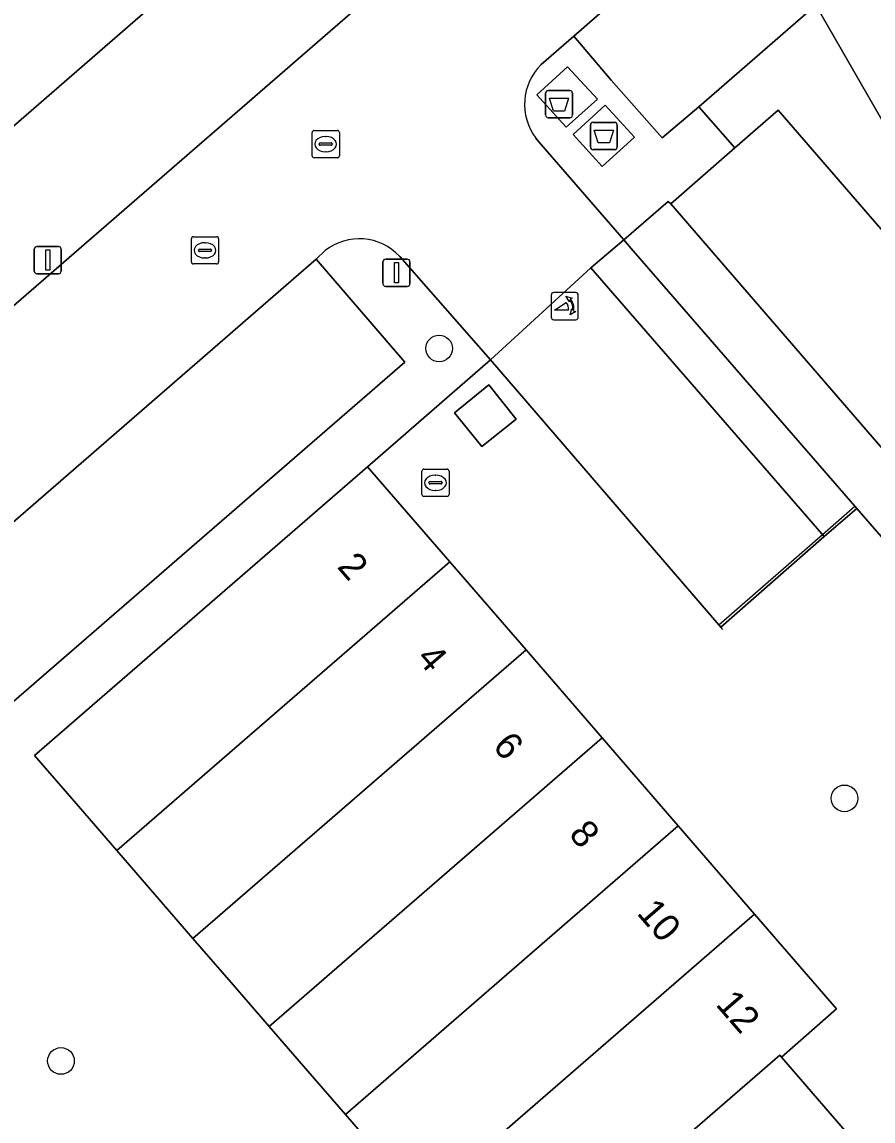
# Model space of a CAD drawing. Extents: x 156661 to 157576, y 383570 to 384425.
# Drawn here: x 156892.44 to 156923.71, y 384251.22 to 384291.58 of the extents above; entities that cross this region are included whole.
import ezdxf

# ---------------------------------------------------------------- set-up
doc = ezdxf.new("R2010")
doc.units = 0
for name, color, linetype in [('IMGEO_Afval_apart_plaats', 7, 'Continuous'), ('IMGEO_Berm_open', 7, 'Continuous'), ('IMGEO_Boom', 7, 'Continuous'), ('IMGEO_Brandkraan', 7, 'Continuous'), ('IMGEO_Groenvoorziening', 7, 'Continuous'), ('IMGEO_Kolk', 7, 'Continuous'), ('IMGEO_Lichtmast', 7, 'Continuous'), ('IMGEO_Lijnafwatering', 7, 'Continuous'), ('IMGEO_Loofbos', 7, 'Continuous'), ('IMGEO_Muur', 7, 'Continuous'), ('IMGEO_Pand', 7, 'Continuous'), ('IMGEO_Pand_nummerreeks', 7, 'Continuous'), ('IMGEO_Parkeervlak_open', 7, 'Continuous'), ('IMGEO_Poller', 7, 'Continuous'), ('IMGEO_Rijbaan_lokaal_open', 7, 'Continuous'), ('IMGEO_Terreindeel_gesloten', 7, 'Continuous'), ('IMGEO_Voetpad_gesloten', 7, 'Continuous'), ('IMGEO_Voetpad_halfverhard', 7, 'Continuous'), ('IMGEO_Voetpad_open', 7, 'Continuous')]:
    doc.layers.add(name, color=color, linetype=linetype)

msp = doc.modelspace()

# ---------------------------------------------------------------- linework, layer by layer
at = {"layer": 'IMGEO_Afval_apart_plaats'}
for p, q in [((156911.678, 384288.16), (156911.678, 384288.96)), ((156911.678, 384288.96), (156911.678, 384288.16)), ((156911.778, 384289.06), (156912.568, 384289.06)), ((156912.568, 384289.06), (156911.778, 384289.06)), ((156912.668, 384288.96), (156912.668, 384288.16)), ((156912.668, 384288.16), (156912.668, 384288.96)), ((156912.568, 384288.06), (156911.778, 384288.06)), ((156911.778, 384288.06), (156912.568, 384288.06)), ((156913.324, 384286.99), (156913.324, 384287.79)), ((156913.324, 384287.79), (156913.324, 384286.99)), ((156913.424, 384287.89), (156914.214, 384287.89)), ((156914.214, 384287.89), (156913.424, 384287.89)), ((156914.314, 384287.79), (156914.314, 384286.99)), ((156914.314, 384286.99), (156914.314, 384287.79)), ((156914.214, 384286.89), (156913.424, 384286.89)), ((156913.424, 384286.89), (156914.214, 384286.89))]:
    msp.add_line(p, q, dxfattribs=at)
for points in [[(156911.821, 384288.774), (156912.525, 384288.774), (156912.376, 384288.304), (156911.97, 384288.304), (156911.821, 384288.774)], [(156913.467, 384287.604), (156914.171, 384287.604), (156914.022, 384287.134), (156913.616, 384287.134), (156913.467, 384287.604)]]:
    msp.add_lwpolyline(points, dxfattribs=at)
for centre, start, end in [((156911.778, 384288.96), 90, 180), ((156911.778, 384288.96), 90, 180), ((156912.568, 384288.96), 0, 90), ((156912.568, 384288.96), 360, 90), ((156911.778, 384288.16), 180, 270), ((156911.778, 384288.16), 180, 270), ((156912.568, 384288.16), 270, 0), ((156912.568, 384288.16), 270, 0), ((156913.424, 384287.79), 90, 180), ((156913.424, 384287.79), 90, 180), ((156914.214, 384287.79), 0, 90), ((156914.214, 384287.79), 360, 90), ((156913.424, 384286.99), 180, 270), ((156913.424, 384286.99), 180, 270), ((156914.214, 384286.99), 270, 0), ((156914.214, 384286.99), 270, 0)]:
    msp.add_arc(centre, 0.1, start, end, dxfattribs=at)
at = {"layer": 'IMGEO_Berm_open'}
for points in [[(156918.639, 384286.952), (156917.316, 384288.456), (156915.965, 384287.32), (156914.093, 384289.439), (156912.712, 384291.056), (156911.517, 384290.014)], [(156911.321, 384287.31), (156911.436, 384287.174), (156914.55, 384283.577), (156916.18, 384284.984), (156916.278, 384284.895), (156918.639, 384286.952)]]:
    msp.add_lwpolyline(points, dxfattribs=at)
for points in [[(156912.438, 384287.717), (156911.358, 384288.902), (156912.49, 384289.934), (156913.587, 384288.738)], [(156913.764, 384286.264), (156912.693, 384287.438), (156913.874, 384288.516), (156914.945, 384287.342)]]:
    msp.add_lwpolyline(points, close=True, dxfattribs=at)
msp.add_arc((156912.964, 384288.55), 2.058, 134.6668, 217.0415, dxfattribs=at)
at = {"layer": 'IMGEO_Boom'}
for centre in [(156907.767, 384279.588), (156922.662, 384263.067), (156893.873, 384253.424)]:
    msp.add_circle(centre, 0.489, dxfattribs=at)
at = {"layer": 'IMGEO_Brandkraan'}
for p, q in [((156907.134, 384274.229), (156907.134, 384275.081)), ((156907.209, 384275.155), (156908.061, 384275.155)), ((156908.135, 384275.081), (156908.135, 384274.229)), ((156907.393, 384274.649), (156907.393, 384274.661)), ((156907.831, 384274.612), (156907.433, 384274.612)), ((156907.436, 384274.698), (156907.834, 384274.698)), ((156907.622, 384274.935), (156907.647, 384274.935)), ((156907.877, 384274.661), (156907.877, 384274.649)), ((156907.645, 384274.375), (156907.62, 384274.375)), ((156908.061, 384274.155), (156907.209, 384274.155))]:
    msp.add_line(p, q, dxfattribs=at)
for points in [[(156907.134, 384274.229), (156907.134, 384275.081)], [(156907.209, 384275.155), (156908.061, 384275.155)], [(156908.135, 384275.081), (156908.135, 384274.229)], [(156908.061, 384274.155), (156907.209, 384274.155)]]:
    msp.add_lwpolyline(points, dxfattribs=at)
for centre, radius, start, end in [((156907.211, 384275.079), 0.0765, 91.552, 178.448), ((156907.211, 384275.079), 0.0765, 91.552, 178.448), ((156908.059, 384275.079), 0.0765, 1.552, 88.448), ((156908.059, 384275.079), 0.0765, 1.552, 88.448), ((156907.433, 384274.658), 0.0403, 85.8775, 175.7526), ((156907.43, 384274.648), 0.0366, 178.938, 274.7102), ((156907.834, 384274.655), 0.043, 264.8664, 352.4533), ((156907.838, 384274.66), 0.0386, 1.7309, 96.639), ((156907.211, 384274.231), 0.0765, 181.552, 268.448), ((156907.211, 384274.231), 0.0765, 181.552, 268.448), ((156908.059, 384274.231), 0.0765, 271.552, 358.448), ((156908.059, 384274.231), 0.0765, 271.552, 358.448)]:
    msp.add_arc(centre, radius, start, end, dxfattribs=at)
for centre, major_axis, ratio, start_param, end_param in [((156907.621, 384274.655), (-0.387, 0.002), 0.722429, 4.712389, 7.853982), ((156907.646, 384274.655), (-0.39, 0.002), 0.717154, 1.570796, 4.712389)]:
    msp.add_ellipse(centre, major_axis=major_axis, ratio=ratio, start_param=start_param, end_param=end_param, dxfattribs=at)
at = {"layer": 'IMGEO_Groenvoorziening'}
for points in [[(156865.122, 384390.789), (156837.527, 384313.347), (156838.99, 384312.851), (156833.811, 384298.198), (156840.64, 384289.505), (156842.92, 384291.312), (156846.616, 384294.022), (156852.753, 384298.627), (156876.187, 384267.345), (156877.608, 384268.578), (156874.981, 384271.762), (156881.088, 384277.119), (156880.566, 384277.726), (156916.164, 384308.614), (156919.449, 384304.847), (156920.779, 384306.033), (156933.486, 384317.366), (156931.893, 384319.271)], [(156924.213, 384287.669), (156921.611, 384292.197), (156917.316, 384288.456), (156918.639, 384286.952), (156920.225, 384288.334), (156929.811, 384277.257)], [(156903.581, 384283.18), (156903.248, 384282.862), (156906.505, 384279.09), (156884.305, 384259.85), (156881.05, 384263.616), (156879.806, 384262.53), (156939.02, 384183.696)], [(156905.709, 384249.86), (156904.328, 384251.453), (156902.944, 384253.05), (156901.526, 384254.688), (156900.121, 384256.309), (156898.723, 384257.922), (156897.327, 384259.534), (156895.921, 384261.156), (156894.513, 384262.782), (156892.903, 384264.64), (156905.142, 384275.238), (156909.656, 384279.17), (156906.319, 384282.966)]]:
    msp.add_lwpolyline(points, dxfattribs=at)
msp.add_arc((156904.835, 384281.596), 2.02, 42.6948, 128.3669, dxfattribs=at)
at = {"layer": 'IMGEO_Kolk'}
for p, q in [((156903.101, 384286.665), (156903.101, 384287.517)), ((156903.176, 384287.591), (156904.028, 384287.591)), ((156904.102, 384287.517), (156904.102, 384286.665)), ((156903.36, 384287.085), (156903.36, 384287.097)), ((156903.403, 384287.134), (156903.801, 384287.134)), ((156903.589, 384287.371), (156903.614, 384287.371)), ((156903.844, 384287.097), (156903.844, 384287.085)), ((156903.798, 384287.048), (156903.4, 384287.048)), ((156903.612, 384286.811), (156903.587, 384286.811)), ((156904.028, 384286.591), (156903.176, 384286.591)), ((156898.665, 384282.764), (156898.665, 384283.616)), ((156898.74, 384283.69), (156899.592, 384283.69)), ((156899.153, 384283.47), (156899.178, 384283.47)), ((156899.666, 384283.616), (156899.666, 384282.764)), ((156898.924, 384283.184), (156898.924, 384283.196)), ((156899.362, 384283.147), (156898.964, 384283.147)), ((156898.967, 384283.233), (156899.365, 384283.233)), ((156899.408, 384283.196), (156899.408, 384283.184)), ((156899.592, 384282.69), (156898.74, 384282.69)), ((156899.176, 384282.91), (156899.151, 384282.91))]:
    msp.add_line(p, q, dxfattribs=at)
for points in [[(156903.101, 384286.665), (156903.101, 384287.517)], [(156903.176, 384287.591), (156904.028, 384287.591)], [(156904.102, 384287.517), (156904.102, 384286.665)], [(156904.028, 384286.591), (156903.176, 384286.591)], [(156898.665, 384282.764), (156898.665, 384283.616)], [(156898.74, 384283.69), (156899.592, 384283.69)], [(156899.666, 384283.616), (156899.666, 384282.764)], [(156899.592, 384282.69), (156898.74, 384282.69)]]:
    msp.add_lwpolyline(points, dxfattribs=at)
for centre, radius, start, end in [((156903.178, 384287.515), 0.0765, 91.552, 178.448), ((156903.178, 384287.515), 0.0765, 91.552, 178.448), ((156904.026, 384287.515), 0.0765, 1.552, 88.448), ((156904.026, 384287.515), 0.0765, 1.552, 88.448), ((156903.4, 384287.094), 0.0403, 85.8775, 175.7526), ((156903.805, 384287.096), 0.0386, 1.7309, 96.639), ((156903.397, 384287.084), 0.0366, 178.938, 274.7102), ((156903.801, 384287.091), 0.043, 264.8664, 352.4533), ((156903.178, 384286.667), 0.0765, 181.552, 268.448), ((156903.178, 384286.667), 0.0765, 181.552, 268.448), ((156904.026, 384286.667), 0.0765, 271.552, 358.448), ((156904.026, 384286.667), 0.0765, 271.552, 358.448), ((156898.742, 384283.614), 0.0765, 91.552, 178.448), ((156898.742, 384283.614), 0.0765, 91.552, 178.448), ((156899.59, 384283.614), 0.0765, 1.552, 88.448), ((156899.59, 384283.614), 0.0765, 1.552, 88.448), ((156898.964, 384283.193), 0.0403, 85.8775, 175.7526), ((156898.961, 384283.183), 0.0366, 178.938, 274.7102), ((156899.365, 384283.19), 0.043, 264.8664, 352.4533), ((156899.369, 384283.195), 0.0386, 1.7309, 96.639), ((156898.742, 384282.766), 0.0765, 181.552, 268.448), ((156898.742, 384282.766), 0.0765, 181.552, 268.448), ((156899.59, 384282.766), 0.0765, 271.552, 358.448), ((156899.59, 384282.766), 0.0765, 271.552, 358.448)]:
    msp.add_arc(centre, radius, start, end, dxfattribs=at)
for centre, major_axis, ratio, start_param, end_param in [((156903.588, 384287.091), (-0.387, 0.002), 0.722429, 4.712389, 7.853982), ((156903.613, 384287.091), (-0.39, 0.002), 0.717154, 1.570796, 4.712389), ((156899.152, 384283.19), (-0.387, 0.002), 0.722429, 4.712389, 7.853982), ((156899.177, 384283.19), (-0.39, 0.002), 0.717154, 1.570796, 4.712389)]:
    msp.add_ellipse(centre, major_axis=major_axis, ratio=ratio, start_param=start_param, end_param=end_param, dxfattribs=at)
at = {"layer": 'IMGEO_Lichtmast'}
for p, q in [((156892.891, 384282.431), (156892.891, 384283.231)), ((156892.891, 384283.231), (156892.891, 384282.431)), ((156892.991, 384283.331), (156893.781, 384283.331)), ((156893.781, 384283.331), (156892.991, 384283.331)), ((156893.881, 384283.231), (156893.881, 384282.431)), ((156893.881, 384282.431), (156893.881, 384283.231)), ((156905.704, 384281.967), (156905.704, 384282.767)), ((156905.704, 384282.767), (156905.704, 384281.967)), ((156905.804, 384282.867), (156906.594, 384282.867)), ((156906.594, 384282.867), (156905.804, 384282.867)), ((156906.694, 384282.767), (156906.694, 384281.967)), ((156906.694, 384281.967), (156906.694, 384282.767)), ((156893.781, 384282.331), (156892.991, 384282.331)), ((156892.991, 384282.331), (156893.781, 384282.331)), ((156906.594, 384281.867), (156905.804, 384281.867)), ((156905.804, 384281.867), (156906.594, 384281.867))]:
    msp.add_line(p, q, dxfattribs=at)
for points in [[(156893.311, 384283.206), (156893.461, 384283.206), (156893.461, 384282.456), (156893.311, 384282.456), (156893.311, 384283.206)], [(156906.124, 384282.742), (156906.274, 384282.742), (156906.274, 384281.992), (156906.124, 384281.992), (156906.124, 384282.742)]]:
    msp.add_lwpolyline(points, dxfattribs=at)
for centre, start, end in [((156892.991, 384283.231), 90, 180), ((156892.991, 384283.231), 90, 180), ((156893.781, 384283.231), 0, 90), ((156893.781, 384283.231), 360, 90), ((156905.804, 384282.767), 90, 180), ((156905.804, 384282.767), 90, 180), ((156906.594, 384282.767), 0, 90), ((156906.594, 384282.767), 360, 90), ((156892.991, 384282.431), 180, 270), ((156892.991, 384282.431), 180, 270), ((156893.781, 384282.431), 270, 0), ((156893.781, 384282.431), 270, 0), ((156905.804, 384281.967), 180, 270), ((156905.804, 384281.967), 180, 270), ((156906.594, 384281.967), 270, 0), ((156906.594, 384281.967), 270, 0)]:
    msp.add_arc(centre, 0.1, start, end, dxfattribs=at)
at = {"layer": 'IMGEO_Lijnafwatering'}
msp.add_lwpolyline([(156918.044, 384269.439), (156921.85, 384272.758), (156923.04, 384273.795)], dxfattribs=at)
at = {"layer": 'IMGEO_Loofbos'}
msp.add_lwpolyline([(156925.888, 384305.399), (156923.23, 384303.234), (156924.705, 384301.55), (156920.266, 384297.637), (156922.327, 384295.29), (156923.556, 384293.891), (156921.611, 384292.197), (156924.213, 384287.669), (156934.032, 384281.434), (156940.187, 384279.465), (156946.464, 384285.343), (156940.124, 384291.277), (156935.757, 384295.859)], dxfattribs=at)
at = {"layer": 'IMGEO_Muur'}
for points in [[(156923.04, 384273.795), (156914.83, 384283.252)], [(156909.656, 384279.17), (156905.142, 384275.238)], [(156918.044, 384269.439), (156909.656, 384279.17)], [(156923.11, 384273.714), (156923.04, 384273.795)], [(156924.923, 384271.172), (156925.147, 384271.369), (156923.11, 384273.714)], [(156918.114, 384269.357), (156918.044, 384269.439)], [(156918.189, 384269.271), (156918.114, 384269.357)]]:
    msp.add_lwpolyline(points, dxfattribs=at)
at = {"layer": 'IMGEO_Pand'}
for points in [[(156895.921, 384261.156), (156908.162, 384271.749), (156905.142, 384275.238), (156892.903, 384264.64), (156894.513, 384262.782)], [(156910.96, 384268.517), (156908.162, 384271.749), (156895.921, 384261.156), (156897.327, 384259.534), (156898.723, 384257.922)], [(156910.96, 384268.517), (156898.723, 384257.922), (156900.121, 384256.309), (156901.526, 384254.688), (156913.757, 384265.285)], [(156916.555, 384262.053), (156913.757, 384265.285), (156901.526, 384254.688), (156902.944, 384253.05), (156904.328, 384251.453)], [(156916.555, 384262.053), (156904.328, 384251.453), (156905.709, 384249.86), (156907.137, 384248.212), (156919.359, 384258.813)], [(156920.35, 384253.561), (156922.366, 384255.339), (156919.359, 384258.813), (156907.137, 384248.212), (156908.56, 384246.569), (156910.024, 384244.879), (156910.089, 384244.803), (156920.285, 384253.637)], [(156920.35, 384253.561), (156920.285, 384253.637), (156910.089, 384244.803), (156910.024, 384244.879), (156907.985, 384243.129), (156909.575, 384241.293), (156910.997, 384239.653), (156923.227, 384250.237)]]:
    msp.add_lwpolyline(points, close=True, dxfattribs=at)
at = {"layer": 'IMGEO_Parkeervlak_open'}
for points in [[(156883.807, 384273.954), (156919.449, 384304.847), (156916.164, 384308.614), (156880.566, 384277.726), (156881.088, 384277.119)], [(156912.712, 384291.056), (156914.093, 384289.439), (156915.965, 384287.32), (156917.316, 384288.456), (156921.611, 384292.197), (156923.556, 384293.891), (156922.327, 384295.29), (156920.266, 384297.637)], [(156881.05, 384263.616), (156884.305, 384259.85), (156906.505, 384279.09), (156903.248, 384282.862)]]:
    msp.add_lwpolyline(points, close=True, dxfattribs=at)
at = {"layer": 'IMGEO_Poller'}
for p, q in [((156911.886, 384281.546), (156911.886, 384280.739)), ((156911.886, 384281.546), (156911.886, 384280.739)), ((156912.788, 384281.641), (156911.98, 384281.641)), ((156912.788, 384281.641), (156911.98, 384281.641)), ((156912.882, 384280.739), (156912.882, 384281.546)), ((156912.882, 384280.739), (156912.882, 384281.546)), ((156911.98, 384280.644), (156912.788, 384280.644)), ((156911.98, 384280.644), (156912.788, 384280.644))]:
    msp.add_line(p, q, dxfattribs=at)
for points in [[(156912.565, 384281.37), (156912.553, 384281.297), (156912.428, 384281.502)], [(156912.428, 384281.502), (156912.659, 384281.436), (156912.588, 384281.404)], [(156912.521, 384280.997), (156912.008, 384280.997), (156912.438, 384281.272)], [(156912.581, 384280.825), (156912.647, 384281.056), (156912.677, 384280.988)], [(156912.713, 384280.961), (156912.785, 384280.95), (156912.581, 384280.825)]]:
    msp.add_lwpolyline(points, dxfattribs=at)
for centre, radius, start, end in [((156911.98, 384281.546), 0.0946, 90, 180), ((156911.98, 384281.546), 0.0946, 90, 180), ((156912.788, 384281.546), 0.0946, 0, 90), ((156912.788, 384281.546), 0.0946, 0, 90), ((156912.193, 384281.047), 0.332, 351.3247, 42.4854), ((156912.207, 384281.057), 0.476, 351.7527, 41.1691), ((156912.207, 384281.057), 0.516, 349.3569, 42.2912), ((156911.98, 384280.739), 0.0946, 180, 270), ((156911.98, 384280.739), 0.0946, 180, 270), ((156912.788, 384280.739), 0.0946, 270, 0), ((156912.788, 384280.739), 0.0946, 270, 0)]:
    msp.add_arc(centre, radius, start, end, dxfattribs=at)
at = {"layer": 'IMGEO_Rijbaan_lokaal_open'}
for points in [[(156911.517, 384290.014), (156912.712, 384291.056), (156920.266, 384297.637), (156924.705, 384301.55), (156923.23, 384303.234), (156921.768, 384304.903), (156920.779, 384306.033), (156919.449, 384304.847), (156883.807, 384273.954), (156877.608, 384268.578), (156876.187, 384267.345), (156879.806, 384262.53), (156881.05, 384263.616), (156903.248, 384282.862), (156903.581, 384283.18)], [(156906.319, 384282.966), (156909.656, 384279.17), (156913.341, 384282.548), (156914.55, 384283.577), (156911.436, 384287.174)], [(156911.436, 384287.174), (156911.321, 384287.31)]]:
    msp.add_lwpolyline(points, dxfattribs=at)
for centre, radius, start, end in [((156912.964, 384288.55), 2.058, 134.6668, 217.0415), ((156904.835, 384281.596), 2.02, 42.6948, 128.3669)]:
    msp.add_arc(centre, radius, start, end, dxfattribs=at)
at = {"layer": 'IMGEO_Terreindeel_gesloten'}
msp.add_lwpolyline([(156910.604, 384276.99), (156909.595, 384278.248), (156908.335, 384277.22), (156909.343, 384275.982)], close=True, dxfattribs=at)
at = {"layer": 'IMGEO_Voetpad_gesloten'}
for points in [[(156912.438, 384287.717), (156913.587, 384288.738), (156912.49, 384289.934), (156911.358, 384288.902)], [(156913.874, 384288.516), (156912.693, 384287.438), (156913.764, 384286.264), (156914.945, 384287.342)], [(156916.278, 384284.895), (156925.856, 384273.817), (156929.811, 384277.257), (156920.225, 384288.334), (156918.639, 384286.952)]]:
    msp.add_lwpolyline(points, close=True, dxfattribs=at)
at = {"layer": 'IMGEO_Voetpad_halfverhard'}
msp.add_lwpolyline([(156925.147, 384271.369), (156923.11, 384273.714), (156921.921, 384272.677), (156918.114, 384269.357), (156918.044, 384269.439), (156909.656, 384279.17), (156905.142, 384275.238), (156908.162, 384271.749), (156910.96, 384268.517), (156913.757, 384265.285), (156916.555, 384262.053), (156919.359, 384258.813), (156922.366, 384255.339), (156920.35, 384253.561), (156923.227, 384250.237)], dxfattribs=at)
msp.add_lwpolyline([(156909.343, 384275.982), (156908.335, 384277.22), (156909.595, 384278.248), (156910.604, 384276.99)], close=True, dxfattribs=at)
at = {"layer": 'IMGEO_Voetpad_open'}
for points in [[(156914.55, 384283.577), (156914.83, 384283.252), (156923.04, 384273.795), (156923.11, 384273.714), (156925.147, 384271.369), (156924.923, 384271.172), (156925.642, 384270.338), (156931.448, 384275.362), (156929.811, 384277.257), (156925.856, 384273.817), (156916.278, 384284.895), (156916.18, 384284.984)], [(156923.11, 384273.714), (156923.04, 384273.795), (156914.83, 384283.252), (156914.55, 384283.577), (156913.341, 384282.548), (156921.921, 384272.677)], [(156909.656, 384279.17), (156918.044, 384269.439), (156918.114, 384269.357), (156921.921, 384272.677), (156913.341, 384282.548)]]:
    msp.add_lwpolyline(points, close=True, dxfattribs=at)

# ---------------------------------------------------------------- texts
at = {"layer": 'IMGEO_Pand_nummerreeks'}
for s, p in [('2', (156903.99, 384271.557)), ('4', (156906.903, 384268.192)), ('6', (156909.701, 384264.96)), ('8', (156912.5, 384261.725)), ('10', (156915, 384258.838)), ('12', (156917.899, 384255.488))]:
    msp.add_text(s, height=1, rotation=310.8797, dxfattribs=at).set_placement(p)

doc.saveas('drawing.dxf')
